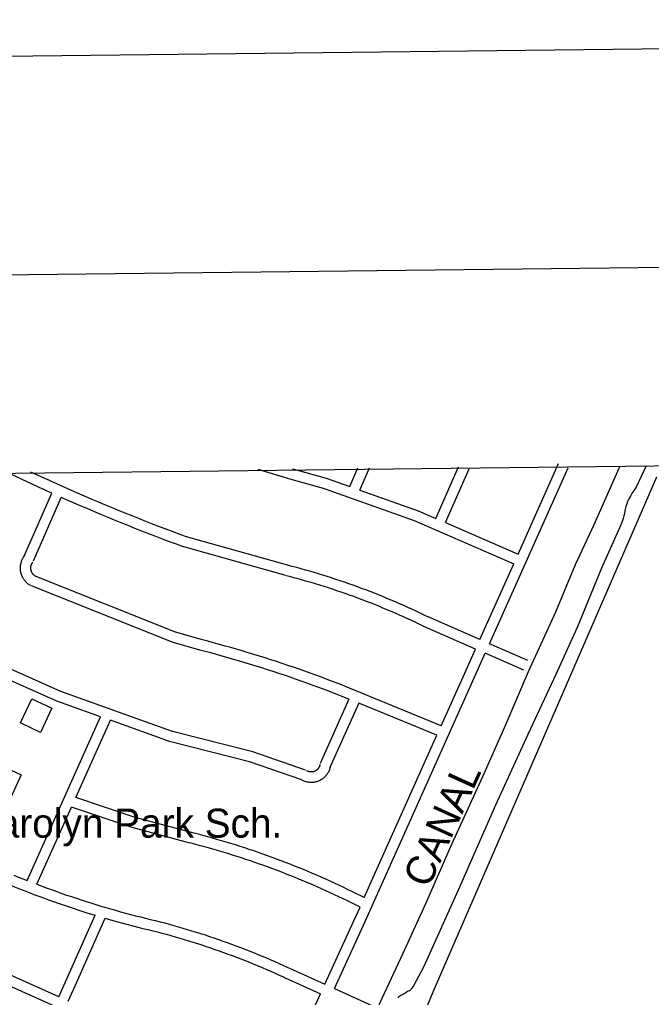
# Model space of a CAD drawing. Extents: x 3677843 to 3715951, y 511991 to 537744.
# Drawn here: x 3705927 to 3707736, y 534363 to 537161 of the extents above; entities that cross this region are included whole.
import ezdxf

# ---------------------------------------------------------------- set-up
doc = ezdxf.new("R2010")
doc.units = 0
for name, color, linetype in [('G-ANNO-NPLT', 7, 'Continuous'), ('V-ANNO-SYMB', 7, 'Continuous'), ('V-BLDG-IDEN', 7, 'Continuous'), ('V-BLDG-OTLN', 7, 'Continuous'), ('V-GRID-FRAM', 7, 'Continuous'), ('V-RIVR-IDEN', 7, 'Continuous'), ('V-ROAD-CNTR', 7, 'Continuous'), ('V-SITE-VEGE', 7, 'Continuous'), ('V-TOPO-SHOR', 7, 'Continuous')]:
    doc.layers.add(name, color=color, linetype=linetype)

msp = doc.modelspace()

# ---------------------------------------------------------------- linework, layer by layer
at = {"layer": 'G-ANNO-NPLT'}
msp.add_lwpolyline([(3678703.928564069, 512574.243972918), (3715368.1747289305, 512995.54732131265), (3715090.4975120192, 537160.6195287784), (3678426.251347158, 536739.3161803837)], close=True, dxfattribs=at)
at = {"layer": 'V-ANNO-SYMB'}
msp.add_lwpolyline([(3681446.698, 513230.848), (3714527.715, 513610.977), (3714264.401, 536526.039), (3681183.384, 536145.91), (3681446.698, 513230.848)], dxfattribs=at)
at = {"layer": 'V-BLDG-OTLN'}
for points in [[(3706019.8229214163, 535189.83259408), (3705987.35598635, 535120.9907317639), (3705929.9361011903, 535148.070677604), (3705962.403036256, 535216.9125399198)], [(3705932.14609677, 534999.1669754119), (3705901.1341587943, 534932.880107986), (3705845.3522703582, 534958.9770557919), (3705876.364208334, 535025.263923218)]]:
    msp.add_lwpolyline(points, close=True, dxfattribs=at)
at = {"layer": 'V-GRID-FRAM'}
msp.add_lwpolyline([(3681899.5670000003, 535587.095), (3713561.245, 535950.915), (3713778.102, 517769.29000000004), (3682100.558, 517405.288), (3681899.5670000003, 535587.095)], dxfattribs=at)
at = {"layer": 'V-ROAD-CNTR'}
for points in [[(3706872.386216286, 535824.5133247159), (3706895.8701693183, 535877.5842185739)], [(3706900.758159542, 535814.4923447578), (3706928.8441033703, 535877.9632178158)], [(3707118.569723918, 535733.3965069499), (3707183.6885936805, 535880.8912119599)], [(3707272.097416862, 535374.6912243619), (3707497.5469659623, 535878.2102173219)], [(3707353.9092532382, 535630.8217121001), (3707470.1670207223, 535890.4701928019)], [(3705994.4209722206, 535816.9423398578), (3705890.329180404, 535866.029241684)], [(3705958.9910430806, 535866.8182401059), (3706007.0379469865, 535844.159285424)], [(3706609.7297416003, 535874.2962251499), (3706703.875553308, 535845.4752827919), (3706795.9663691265, 535819.6883343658), (3707057.1448467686, 535727.442518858), (3707341.6492777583, 535603.4407668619)], [(3706708.5095440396, 535875.4312228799), (3706712.311536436, 535874.2672252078), (3706805.016351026, 535848.3082771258), (3706872.3852162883, 535824.514324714)], [(3707146.0706689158, 535721.4095309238), (3707213.891533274, 535875.023223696)], [(3706406.757147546, 535680.019613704), (3706386.94518717, 535687.314599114), (3706367.188226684, 535694.6725843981), (3706347.4582661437, 535702.10656953), (3706327.7563055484, 535709.614554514), (3706308.0843448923, 535717.1965393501), (3706288.4403841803, 535724.8525240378), (3706268.8254234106, 535732.5855085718), (3706249.2404625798, 535740.3904929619), (3706229.6845016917, 535748.2694772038), (3706210.158540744, 535756.2234612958), (3706190.6625797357, 535764.2504452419), (3706171.198618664, 535772.35142904), (3706151.763657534, 535780.52641269), (3706132.36069634, 535788.7733961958), (3706112.988735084, 535797.0953795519), (3706093.647773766, 535805.4893627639), (3706074.34081238, 535813.9583458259), (3706055.063850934, 535822.4993287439), (3706035.8198894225, 535831.1133115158), (3706016.602927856, 535839.8012941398), (3706007.0379469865, 535844.159285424)], [(3705940.005081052, 535623.5677266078), (3706019.369922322, 535805.62636249)], [(3705967.5050260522, 535611.5797505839), (3706046.752867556, 535793.3683870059)], [(3706019.369922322, 535805.62636249), (3706004.204952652, 535812.4833487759), (3705994.599971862, 535816.859340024)], [(3706396.393168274, 535651.867670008), (3706376.527208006, 535659.1806553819), (3706356.664247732, 535666.5786405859), (3706336.828287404, 535674.052625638), (3706317.0203270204, 535681.6006105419), (3706297.242366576, 535689.224595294), (3706277.4924060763, 535696.9225798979), (3706257.771445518, 535704.6955643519), (3706238.0804849, 535712.5425486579), (3706218.42052422, 535720.4655328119), (3706198.7885634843, 535728.46151682), (3706179.188602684, 535736.5305006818), (3706159.618641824, 535744.675484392), (3706140.079680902, 535752.8944679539), (3706120.5727199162, 535761.1874513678), (3706101.096758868, 535769.5534346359), (3706081.651797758, 535777.9934177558), (3706062.238836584, 535786.5064007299), (3706046.752867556, 535793.3683870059)], [(3706900.757159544, 535814.4933447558), (3707068.1468247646, 535755.3724629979), (3707118.56872392, 535733.3965069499)], [(3707146.0696689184, 535721.4095309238), (3707353.910253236, 535630.8227120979)], [(3706697.808565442, 535598.3187771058), (3706405.6311497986, 535680.3846129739)], [(3705959.3600423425, 535541.048891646), (3705957.4790461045, 535542.1268894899), (3705955.3700503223, 535543.4588868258), (3705953.32105442, 535544.8828839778), (3705951.339058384, 535546.39188096), (3705949.422062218, 535547.9858777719), (3705947.5740659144, 535549.664874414), (3705945.803069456, 535551.4188709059), (3705944.109072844, 535553.249867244), (3705942.495076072, 535555.1528634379), (3705940.9680791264, 535557.122859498), (3705939.528082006, 535559.154855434), (3705938.1760847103, 535561.249851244), (3705936.9160872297, 535563.4018469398), (3705935.749089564, 535565.608842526), (3705934.680091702, 535567.8648380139), (3705933.7120936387, 535570.1618334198), (3705932.843095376, 535572.4988287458), (3705932.0770969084, 535574.8708240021), (3705931.4140982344, 535577.2748191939), (3705930.85609935, 535579.7048143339), (3705930.404100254, 535582.159809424), (3705930.0601009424, 535584.6288044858), (3705929.822101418, 535587.1097995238), (3705929.693101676, 535589.60179454), (3705929.672101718, 535592.090789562), (3705929.7591015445, 535594.5887845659), (3705929.9551011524, 535597.0727795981), (3705930.2561005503, 535599.544774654), (3705930.6670997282, 535602.0087697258), (3705931.184098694, 535604.447764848), (3705931.8050974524, 535606.8627600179), (3705932.532095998, 535609.249755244), (3705933.36109434, 535611.6007505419), (3705934.2930924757, 535613.917745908), (3705935.3200904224, 535616.1827413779), (3705936.447088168, 535618.4087369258), (3705937.6720857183, 535620.5837325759), (3705938.98608309, 535622.699728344), (3705940.395080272, 535624.7617242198), (3705941.798077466, 535626.634720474), (3705941.960077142, 535626.840720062)], [(3706689.696581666, 535569.4368348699), (3706397.5191660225, 535651.502670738)], [(3705974.272012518, 535567.080839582), (3705972.955015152, 535567.8348380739), (3705971.9500171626, 535568.470836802), (3705970.9730191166, 535569.1488354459), (3705970.0230210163, 535569.8718339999), (3705969.10602285, 535570.6338324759), (3705968.22602461, 535571.4328308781), (3705967.3810263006, 535572.2708292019), (3705966.5710279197, 535573.145827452), (3705965.803029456, 535574.0528256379), (3705965.072030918, 535574.9948237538), (3705964.382032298, 535575.968821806), (3705963.7360335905, 535576.969819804), (3705963.134034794, 535577.9978177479), (3705962.579035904, 535579.048815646), (3705962.070036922, 535580.122813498), (3705961.6060378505, 535581.2218112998), (3705961.1910386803, 535582.3388090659), (3705960.825039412, 535583.472806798), (3705960.508040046, 535584.620804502), (3705960.242040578, 535585.782802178), (3705960.02604101, 535586.9497998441), (3705959.862041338, 535588.130797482), (3705959.748041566, 535589.3177951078), (3705959.6870416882, 535590.505792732), (3705959.67604171, 535591.7007903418), (3705959.717041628, 535592.8867879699), (3705959.81104144, 535594.074785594), (3705959.9560411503, 535595.2607832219), (3705960.1510407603, 535596.4307808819), (3705960.3980402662, 535597.597778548), (3705960.695039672, 535598.750776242), (3705961.042038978, 535599.889773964), (3705961.437038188, 535601.0127717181), (3705961.8810373, 535602.1157695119), (3705962.37603631, 535603.204767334), (3705962.9130352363, 535604.26676521), (3705963.49603407, 535605.30176314), (3705964.12603281, 535606.315761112), (3705964.7970314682, 535607.297759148), (3705965.602029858, 535608.3727569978), (3705965.5500299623, 535608.30675713)], [(3707097.35376635, 535451.1350714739), (3707085.6957896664, 535456.788060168), (3707073.9608131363, 535462.389048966), (3707062.1918366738, 535467.9180379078), (3707050.387860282, 535473.3730269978), (3707038.5508839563, 535478.7540162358), (3707026.680907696, 535484.0630056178), (3707014.7779315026, 535489.297995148), (3707002.84395537, 535494.457984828), (3706990.8779793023, 535499.5459746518), (3706978.8800032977, 535504.557964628), (3706966.850027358, 535509.4969547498), (3706954.7910514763, 535514.359945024), (3706942.702075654, 535519.148935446), (3706930.5830998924, 535523.862926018), (3706918.4371241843, 535528.5009167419), (3706906.2601485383, 535533.063907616), (3706894.056172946, 535537.5508986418), (3706881.8251974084, 535541.9638898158), (3706869.566221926, 535546.2998811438), (3706857.280246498, 535550.5608726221), (3706844.968271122, 535554.7428642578), (3706832.6322957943, 535558.8498560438), (3706820.2693205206, 535562.8818479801), (3706807.882345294, 535566.83684007), (3706795.470370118, 535570.713832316), (3706783.0363949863, 535574.5138247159), (3706770.577419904, 535578.2368172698), (3706758.0954448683, 535581.882809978), (3706745.5924698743, 535585.45180284), (3706733.066494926, 535588.9427958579), (3706720.51952002, 535592.355789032), (3706707.955545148, 535595.690782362), (3706697.517566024, 535598.3977769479)], [(3707244.6124718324, 535386.71720031), (3707341.6492777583, 535603.4397668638)], [(3707084.26379253, 535424.1411254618), (3707072.689815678, 535429.7541142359), (3707061.122838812, 535435.275103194), (3707049.5218620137, 535440.7240922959), (3707037.8878852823, 535446.101081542), (3707026.21890862, 535451.4060709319), (3707014.5189320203, 535456.6390604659), (3707002.7859554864, 535461.7980501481), (3706991.0219790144, 535466.8860399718), (3706979.2260026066, 535471.9000299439), (3706967.400026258, 535476.8420200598), (3706955.5440499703, 535481.709010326), (3706943.657073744, 535486.5020007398), (3706931.740097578, 535491.222991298), (3706919.795121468, 535495.8689820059), (3706907.8211454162, 535500.4409728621), (3706895.8201694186, 535504.9399638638), (3706883.790193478, 535509.3629550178), (3706871.7332175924, 535513.7119463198), (3706859.650241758, 535517.9859377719), (3706847.540265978, 535522.184929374), (3706835.40429025, 535526.308921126), (3706823.2423145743, 535530.357913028), (3706811.0573389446, 535534.3319050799), (3706798.8483633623, 535538.228897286), (3706786.61438783, 535542.0498896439), (3706774.356412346, 535545.7958821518), (3706762.075436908, 535549.4668748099), (3706749.7734615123, 535553.0608676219), (3706737.4484861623, 535556.5778605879), (3706725.1025108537, 535560.0188537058), (3706712.733535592, 535563.3838469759), (3706700.3415603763, 535566.6728403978), (3706689.9875810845, 535569.357835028)], [(3706451.321058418, 535385.5702026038), (3706373.851213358, 535407.7781581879), (3705972.37601631, 535567.99683775)], [(3706443.053074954, 535356.7322602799), (3706364.133232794, 535379.3562150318), (3705961.2560385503, 535540.1328934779)], [(3706745.3864702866, 535013.2449472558), (3706594.545771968, 535065.483842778), (3706365.52023002, 535124.013725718), (3706045.294870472, 535238.0224977), (3705589.4927820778, 535441.180091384)], [(3707244.6124718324, 535386.71720031), (3707096.821767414, 535451.3800709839)], [(3706158.901643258, 535165.7306422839), (3706034.1408927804, 535210.148553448), (3705577.203806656, 535413.8121461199)], [(3707232.3534963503, 535359.3352550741), (3707084.795791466, 535423.896125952)], [(3706839.271282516, 535260.6254524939), (3706823.3773143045, 535266.7084403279), (3706807.4223462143, 535272.7304282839), (3706791.4383781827, 535278.675416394), (3706775.427410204, 535284.546404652), (3706759.388442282, 535290.34239306), (3706743.3214744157, 535296.060381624), (3706727.2295066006, 535301.7043703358), (3706711.1105388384, 535307.2733591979), (3706694.96457113, 535312.7643482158), (3706678.79460347, 535318.180337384), (3706662.5976358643, 535323.519326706), (3706646.3766683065, 535328.7833161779), (3706630.1307007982, 535333.969305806), (3706613.8607333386, 535339.0792955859), (3706597.5667659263, 535344.1122855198), (3706581.24979856, 535349.069275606), (3706564.908831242, 535353.949265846), (3706548.54486397, 535358.7512562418), (3706532.15989674, 535363.4762467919), (3706515.7509295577, 535368.125237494), (3706499.3209624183, 535372.6962283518), (3706482.86999532, 535377.1892193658), (3706466.399028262, 535381.6052105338), (3706451.00505905, 535385.6572024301)], [(3707382.1631967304, 535326.5343206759), (3707272.09841686, 535374.6912243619)], [(3706828.5473039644, 535232.6075085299), (3706812.71933562, 535238.6664964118), (3706796.8963672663, 535244.6364844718), (3706781.0443989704, 535250.5334726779), (3706765.165430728, 535256.356461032), (3706749.260462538, 535262.1024495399), (3706733.327494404, 535267.774438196), (3706717.3675263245, 535273.3724269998), (3706701.3825582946, 535278.8934159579), (3706685.370590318, 535284.3404050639), (3706669.33462239, 535289.7103943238), (3706653.2716545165, 535295.005383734), (3706637.1846866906, 535300.2253732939), (3706621.0747189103, 535305.3693630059), (3706604.938751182, 535310.43735287), (3706588.7807834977, 535315.4283428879), (3706572.5978158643, 535320.343333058), (3706556.392848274, 535325.1833233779), (3706540.16488073, 535329.945313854), (3706523.913913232, 535334.6323044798), (3706507.6429457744, 535339.2412952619), (3706491.348978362, 535343.774286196), (3706475.034010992, 535348.231277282), (3706458.697043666, 535352.611268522), (3706443.369074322, 535356.6452604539)], [(3706828.4853040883, 534387.9011979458), (3706911.657137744, 534569.7678342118), (3707232.909495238, 535287.1683994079), (3707259.8374413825, 535347.3092791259)], [(3707134.2386925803, 535140.22769329), (3707205.529549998, 535299.4283748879), (3707232.352496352, 535359.3352550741)], [(3707370.137220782, 535299.050375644), (3707259.8384413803, 535347.3092791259)], [(3707134.2406925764, 535140.2286932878), (3706839.5782819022, 535260.5044527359)], [(3706870.0602209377, 535215.6595424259), (3706787.955385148, 535032.3329090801)], [(3706870.061220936, 535215.658542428), (3706828.240304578, 535232.7285082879)], [(3706897.851165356, 535204.315565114), (3706815.335330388, 535020.070933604)], [(3707121.97371711, 535112.8337480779), (3706897.851165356, 535204.315565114)], [(3705948.8270634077, 534697.2695792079), (3706158.90064326, 535165.728642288)], [(3706088.151784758, 534934.64310446), (3706187.2525865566, 535155.635662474)], [(3706735.568489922, 534984.8970039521), (3706585.9077892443, 535036.72790029), (3706356.7562475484, 535095.2897831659), (3706187.253586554, 535155.636662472)], [(3706914.0291330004, 534648.4706768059), (3707121.971717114, 535112.83274808)], [(3706816.38932828, 535023.4429268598), (3706815.998329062, 535021.3519310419), (3706815.437330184, 535018.956935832), (3706814.7703315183, 535016.5879405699), (3706813.997333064, 535014.25294524), (3706813.122334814, 535011.9569498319), (3706812.1443367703, 535009.69795435), (3706811.0653389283, 535007.483958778), (3706809.890341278, 535005.3269630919), (3706808.6203438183, 535003.220967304), (3706807.2553465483, 535001.1709714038), (3706805.802349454, 534999.1899753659), (3706804.260352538, 534997.270979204), (3706802.6353557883, 534995.4249828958), (3706800.9293592, 534993.65298644), (3706799.142362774, 534991.956989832), (3706797.285366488, 534990.346993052), (3706795.362370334, 534988.8219961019), (3706793.366374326, 534987.379998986), (3706791.305378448, 534986.029001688), (3706789.1933826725, 534984.775004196), (3706787.027387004, 534983.6160065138), (3706784.805391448, 534982.552008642), (3706782.5443959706, 534981.5910105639), (3706780.2374005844, 534980.7290122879), (3706777.893405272, 534979.974013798), (3706775.526410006, 534979.325015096), (3706773.127414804, 534978.7800161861), (3706770.70441965, 534978.3440170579), (3706768.2684245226, 534978.0170177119), (3706765.815429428, 534977.7980181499), (3706763.3574343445, 534977.6910183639), (3706760.9014392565, 534977.6920183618), (3706758.443444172, 534977.804018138), (3706755.9904490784, 534978.025017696), (3706753.55445395, 534978.3560170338), (3706751.135458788, 534978.7950161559), (3706748.736463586, 534979.3420150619), (3706746.3674683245, 534979.9950137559), (3706744.02447301, 534980.7550122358), (3706741.7204776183, 534981.6190105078), (3706739.4574821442, 534982.5840085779), (3706737.2434865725, 534983.6480064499), (3706735.077490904, 534984.8100041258), (3706733.0634949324, 534986.0100017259), (3706732.431496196, 534986.4110009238)], [(3706786.901387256, 535028.9609158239), (3706786.6343877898, 535027.535918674), (3706786.3793883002, 535026.446920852), (3706786.076388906, 535025.3719230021), (3706785.7253896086, 535024.310925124), (3706785.326390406, 535023.2629272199), (3706784.882391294, 535022.23792927), (3706784.3933922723, 535021.2359312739), (3706783.8583933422, 535020.250933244), (3706783.280394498, 535019.29293516), (3706782.661395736, 535018.364937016), (3706782.000397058, 535017.4619388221), (3706781.3003984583, 535016.5909405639), (3706780.561399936, 535015.75294224), (3706779.785401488, 535014.946943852), (3706778.976403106, 535014.1789453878), (3706778.131404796, 535013.444946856), (3706777.250406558, 535012.7479482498), (3706776.346408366, 535012.093949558), (3706775.415410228, 535011.48295078), (3706774.451412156, 535010.9109519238), (3706773.463414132, 535010.3819529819), (3706772.4574161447, 535009.8999539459), (3706771.426418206, 535009.4629548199), (3706770.381420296, 535009.0729556), (3706769.31942242, 535008.7299562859), (3706768.2364245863, 535008.4329568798), (3706767.1454267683, 535008.1859573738), (3706766.048428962, 535007.9879577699), (3706764.938431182, 535007.8389580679), (3706763.827433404, 535007.739958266), (3706762.711435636, 535007.690958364), (3706761.58943788, 535007.6919583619), (3706760.473440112, 535007.7419582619), (3706759.362442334, 535007.8429580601), (3706758.2524445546, 535007.993957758), (3706757.1514467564, 535008.1929573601), (3706756.062448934, 535008.441956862), (3706754.9834510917, 535008.7389562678), (3706753.9224532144, 535009.08295558), (3706752.876455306, 535009.4749547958), (3706751.847457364, 535009.913953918), (3706750.837459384, 535010.399952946), (3706749.851461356, 535010.92795189), (3706748.791463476, 535011.5599506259), (3706748.5234640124, 535011.730950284)], [(3706419.8471213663, 534834.3523050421), (3706258.13544479, 534877.670218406), (3706088.1527847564, 534934.6441044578)], [(3705976.828007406, 534686.3916009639), (3706075.8168094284, 534907.137159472)], [(3706412.0851368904, 534805.3743629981), (3706249.479462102, 534848.932275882), (3706075.817809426, 534907.1381594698)], [(3706914.0301329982, 534648.4706768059), (3706878.7132036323, 534665.881641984), (3706866.2842284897, 534671.9196299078), (3706853.821253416, 534677.8846179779), (3706841.3232784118, 534683.7776061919), (3706828.7913034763, 534689.5955945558), (3706816.2263286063, 534695.3415830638), (3706803.627353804, 534701.0145717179), (3706790.9953790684, 534706.6145605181), (3706778.3314043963, 534712.1405494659), (3706765.63442979, 534717.591538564), (3706752.907455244, 534722.969527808), (3706740.1484807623, 534728.272517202), (3706727.358506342, 534733.501506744), (3706714.53953198, 534738.6554964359), (3706701.6895576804, 534743.736486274), (3706688.810583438, 534748.7404762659), (3706675.902609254, 534753.6704664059), (3706662.966635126, 534758.5234566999), (3706650.002661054, 534763.3024471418), (3706637.0096870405, 534768.0054377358), (3706623.990713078, 534772.6324284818), (3706610.9447391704, 534777.1844193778), (3706597.8727653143, 534781.6604104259), (3706584.773791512, 534786.0584016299), (3706571.650817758, 534790.382392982), (3706558.5018440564, 534794.62838449), (3706545.3298704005, 534798.7973761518), (3706532.131896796, 534802.8903679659), (3706518.9119232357, 534806.9053599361), (3706505.6679497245, 534810.8443520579), (3706492.4009762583, 534814.706344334), (3706479.112002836, 534818.490336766), (3706465.802029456, 534822.1963293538), (3706452.469056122, 534825.8253220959), (3706439.1150828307, 534829.3763149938), (3706425.7541095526, 534832.8453080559), (3706419.139122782, 534834.534304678)], [(3706901.7601575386, 534621.072731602), (3706865.525230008, 534638.9356958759), (3706853.25425455, 534644.8976839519), (3706840.9492791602, 534650.786672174), (3706828.6093038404, 534656.6036605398), (3706816.235328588, 534662.3496490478), (3706803.828353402, 534668.0236376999), (3706791.3893782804, 534673.624626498), (3706778.917403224, 534679.1526154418), (3706766.413428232, 534684.6086045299), (3706753.8784533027, 534689.9915937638), (3706741.311478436, 534695.301583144), (3706728.71450363, 534700.5365726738), (3706716.086528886, 534705.6995623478), (3706703.4295542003, 534710.7895521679), (3706690.741579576, 534715.8045421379), (3706678.0266050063, 534720.746532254), (3706665.2826304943, 534725.612522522), (3706652.508656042, 534730.4055129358), (3706639.708681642, 534735.1245034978), (3706626.8817072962, 534739.7674942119), (3706614.026733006, 534744.3364850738), (3706601.1447587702, 534748.8304760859), (3706588.2387845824, 534753.2484672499), (3706575.3058104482, 534757.5924585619), (3706562.348836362, 534761.8604500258), (3706549.365862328, 534766.0524416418), (3706536.35988834, 534770.1694334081), (3706523.3299144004, 534774.2104253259), (3706510.275940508, 534778.1754173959), (3706497.1999666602, 534782.0644096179), (3706484.100992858, 534785.876401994), (3706470.9800191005, 534789.612394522), (3706457.8380453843, 534793.272387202), (3706444.6750717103, 534796.8553800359), (3706431.491098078, 534800.3603730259), (3706418.2741245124, 534803.7933661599), (3706412.7931354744, 534805.1923633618)], [(3706039.3678823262, 534364.5822445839), (3705927.0381069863, 534415.3661430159), (3705261.6834376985, 534710.9895517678)], [(3705910.914139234, 534712.56354862), (3705924.5511119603, 534707.0065597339), (3705948.8270634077, 534697.2695792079)], [(3706027.0189070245, 534337.242299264), (3705914.768131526, 534387.990197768), (3705249.4024622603, 534683.61860651)], [(3705899.5941618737, 534684.781604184), (3705913.305134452, 534679.1946153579), (3705927.084106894, 534673.6666264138), (3705940.892079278, 534668.2136373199), (3705954.7310516, 534662.8356480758), (3705968.5980238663, 534657.5326586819), (3705982.4939960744, 534652.3046691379), (3705996.4169682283, 534647.1516794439), (3706010.368940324, 534642.0746895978), (3706024.3469123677, 534637.0736996), (3706038.352884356, 534632.14870945), (3706052.384856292, 534627.299719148), (3706066.4438281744, 534622.5247286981), (3706080.527800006, 534617.8287380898), (3706094.6367717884, 534613.206747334), (3706108.77074352, 534608.6627564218), (3706122.9287152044, 534604.1957653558), (3706143.336674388, 534597.876777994)], [(3705976.828007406, 534686.3916009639), (3706006.7529475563, 534675.315623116), (3706020.5509199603, 534670.294633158), (3706034.3768923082, 534665.3476430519), (3706048.228864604, 534660.4766527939), (3706062.108836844, 534655.6796623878), (3706076.0118090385, 534650.9586718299), (3706089.941781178, 534646.3126811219), (3706103.8967532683, 534641.7426902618), (3706117.8747253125, 534637.24869925), (3706131.878697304, 534632.829708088), (3706145.9066692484, 534628.486716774), (3706159.9566411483, 534624.2187253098), (3706174.0296130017, 534620.02873369), (3706188.1255848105, 534615.9147419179), (3706202.2425565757, 534611.8767499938), (3706216.382528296, 534607.9157579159), (3706230.5434999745, 534604.0307656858), (3706244.72547161, 534600.2227733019), (3706258.927443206, 534596.4917807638), (3706273.149414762, 534592.8377880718), (3706287.39038628, 534589.2617952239), (3706301.652357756, 534585.761802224), (3706315.9333291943, 534582.3388090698), (3706329.4103022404, 534579.1838153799)], [(3706801.1733587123, 534400.3131731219), (3706884.325192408, 534582.1378094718), (3706901.7601575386, 534621.072731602)], [(3706039.366882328, 534364.5822445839), (3706054.957851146, 534399.1001755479), (3706143.336674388, 534597.876777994)], [(3706066.7028276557, 534352.2232693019), (3706082.3337963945, 534386.832200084), (3706172.3236164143, 534589.2297952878)], [(3706172.3236164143, 534589.2297952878), (3706194.0725729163, 534583.010807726), (3706208.368544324, 534579.0058157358), (3706222.68551569, 534575.0788235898), (3706237.0234870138, 534571.22883129), (3706251.383458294, 534567.4558388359), (3706265.763429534, 534563.7618462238), (3706280.162400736, 534560.145853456), (3706294.5803719, 534556.6078605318), (3706309.017343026, 534553.1468674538), (3706322.572315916, 534549.9738737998)], [(3706329.8333013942, 534579.0788155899), (3706342.73527559, 534575.659822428), (3706355.6602497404, 534572.152829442), (3706368.5642239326, 534568.5668366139), (3706381.4461981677, 534564.9048439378), (3706394.306172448, 534561.1638514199), (3706407.1421467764, 534557.3468590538), (3706419.9571211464, 534553.451866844), (3706432.7460955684, 534549.4798747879), (3706445.5130700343, 534545.4308828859), (3706458.253044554, 534541.3058911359), (3706470.9700191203, 534537.1048995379), (3706483.6619937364, 534532.8259080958), (3706496.325968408, 534528.470916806), (3706508.96494313, 534524.039925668), (3706521.5759179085, 534519.53393468), (3706534.1608927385, 534514.9519438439), (3706546.716867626, 534510.2939531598), (3706559.2448425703, 534505.560962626), (3706571.74481757, 534500.7529722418), (3706584.21479263, 534495.8689820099), (3706596.655767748, 534490.9099919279), (3706609.0667429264, 534485.8770019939), (3706621.447718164, 534480.76901221), (3706633.796693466, 534475.5870225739), (3706646.11466883, 534470.3310330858), (3706658.3996442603, 534465.001043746), (3706670.65461975, 534459.5960545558), (3706682.8755953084, 534454.1180655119), (3706695.04957096, 534448.573076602), (3706699.732561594, 534446.417080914)], [(3706322.149316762, 534550.07887359), (3706334.9652911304, 534546.6838803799), (3706347.716265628, 534543.2228873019), (3706360.446240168, 534539.6868943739), (3706373.1542147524, 534536.072901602), (3706385.84018938, 534532.3819089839), (3706398.504164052, 534528.6169165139), (3706411.1451387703, 534524.7739241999), (3706423.764113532, 534520.855932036), (3706436.357088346, 534516.862940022), (3706448.927063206, 534512.791948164), (3706461.472038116, 534508.6469564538), (3706473.992013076, 534504.425964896), (3706486.4859880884, 534500.130973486), (3706498.95496315, 534495.7599822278), (3706511.3959382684, 534491.3139911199), (3706523.810913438, 534486.79400016), (3706536.1988886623, 534482.198009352), (3706548.558863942, 534477.5290186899), (3706560.888839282, 534472.785028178), (3706573.190814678, 534467.967037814), (3706585.465790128, 534463.0760475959), (3706597.7087656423, 534458.1110575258), (3706609.9217412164, 534453.071067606), (3706622.1047168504, 534447.9590778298), (3706634.256692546, 534442.773088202), (3706646.377668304, 534437.515098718), (3706658.466644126, 534432.18410938), (3706670.521620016, 534426.780120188), (3706682.55959594, 534421.2971311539), (3706687.1865866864, 534419.1671354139)], [(3706699.665561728, 534446.448080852), (3706801.17435871, 534400.3141731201)], [(3706687.253586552, 534419.136135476), (3706788.6963836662, 534373.032227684)], [(3706688.9685831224, 534154.9596638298), (3706788.697383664, 534373.031227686)], [(3706828.4853040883, 534387.9021979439), (3707347.28826648, 534152.1166695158)]]:
    msp.add_lwpolyline(points, dxfattribs=at)
at = {"layer": 'V-SITE-VEGE'}
for p, q in [((3707110.829, 534378.587), (3707750.727, 535851.861)), ((3707093.165, 534334.406), (3707110.829, 534378.587))]:
    msp.add_line(p, q, dxfattribs=at)
at = {"layer": 'V-TOPO-SHOR'}
for points in [[(3707645.4863222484, 535882.9378282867), (3707638.611, 535867.2170000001), (3707570.5130000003, 535715.339), (3707517.4930000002, 535600.831), (3707460.7320000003, 535464.672), (3707382.886, 535293.963), (3707315.865, 535137.6680000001), (3707252.656, 534993.645), (3707163.2660000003, 534799.922), (3707089.0530000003, 534630.807), (3707024.271, 534488.073), (3706937.687, 534301.928)], [(3707720.6127232, 535883.8010954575), (3707692.349, 535822.536), (3707679.223, 535804.122), (3707675.2970000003, 535797.192), (3707670.8510000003, 535788.928), (3707667.4620000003, 535781.207), (3707664.861, 535774.551), (3707662.528, 535767.3690000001), (3707660.7320000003, 535759.658), (3707659.71, 535754.608), (3707658.1780000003, 535746.901), (3707656.636, 535740.519), (3707654.5670000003, 535733.337), (3707651.454, 535724.289), (3707647.811, 535714.973), (3707641.565, 535699.533), (3707592.523, 535591.136), (3707523.27, 535420.7490000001), (3707461.9590000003, 535286.517), (3707381.835, 535114.716), (3707289.214, 534912.3), (3707186.489, 534678.488), (3707084.511, 534451.054), (3707053.379, 534393.753), (3707049.4450000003, 534387.883), (3707048.396, 534386.284), (3707046.5530000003, 534384.412), (3707044.708, 534382.804), (3707042.596, 534381.46), (3707039.686, 534380.111), (3707034.144, 534376.353), (3707032.559, 534375.544), (3707029.649, 534374.192), (3707025.95, 534372.042), (3707023.31, 534370.428), (3707020.4, 534369.078), (3707017.758, 534367.731), (3707014.59, 534365.582), (3707012.218, 534363.4400000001), (3707010.109, 534361.832)]]:
    msp.add_lwpolyline(points, dxfattribs=at)

# ---------------------------------------------------------------- texts
at = {"layer": 'V-BLDG-IDEN'}
msp.add_text('Carolyn Park Sch.', height=82.99983200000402, dxfattribs=at).set_placement((3705784.9602640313, 534819.7604677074))
at = {"layer": 'V-RIVR-IDEN'}
msp.add_text('CANAL', height=82.99983200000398, rotation=65.62351927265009, dxfattribs=at).set_placement((3707097.5957658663, 534672.0326296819))

doc.saveas('drawing.dxf')
